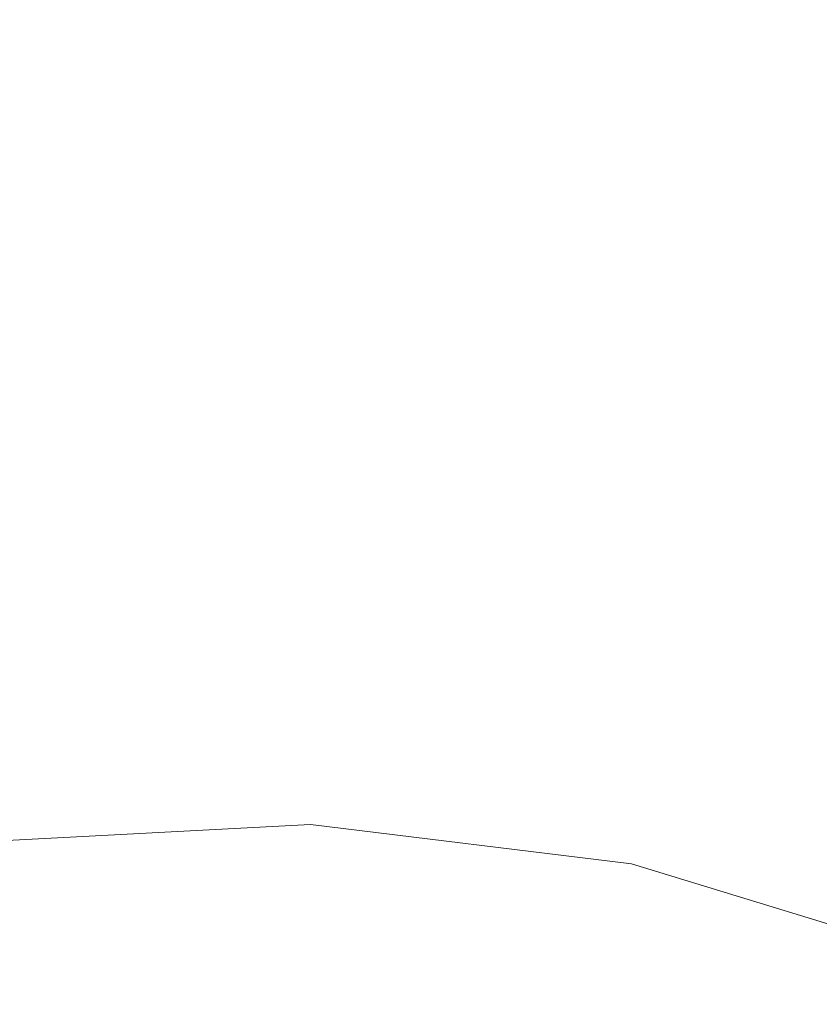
# Model space of a CAD drawing. Header units: millimetres. Extents: x -526411 to -400573, y 47353 to 130199.
# Tile 333 of 543: x -474613 to -474182, y 98246 to 98778. Entities that reach past the tile are written whole.
import ezdxf

# ---------------------------------------------------------------- set-up
doc = ezdxf.new("R2010")
doc.units = ezdxf.units.MM
for name, color, linetype, lineweight in [('01_ALGEMEEN', 7, 'Continuous', 18), ('75_--', 7, 'Continuous', 18), ('m-pg-03_AI_dwg', 8, 'Continuous', 18)]:
    doc.layers.add(name, color=color, linetype=linetype, lineweight=lineweight)

# ---------------------------------------------------------------- blocks, each defined once
blk = doc.blocks.new('m-pg-03_AI_dwg_block 2548-641517-3e Verdieping - Percelen telling LI')
at = {"layer": '01_ALGEMEEN', "color": 133}
blk.add_open_spline([(-114.812, 682.912), (-114.812, 682.912), (-476.635, -212.661), (-476.635, -212.661)], degree=3, dxfattribs=at)
blk = doc.blocks.new('m-pg-03_AI_dwg_block 5882-644850-3e Verdieping - Percelen telling LI')
at = {"layer": '75_--', "color": 213, "lineweight": 13, "flags": 128}
blk.add_lwpolyline([(-373.282, 576.077), (-380.804, 578.376), (-388.611, 579.334), (-396.465, 578.921), (-404.128, 577.152), (-411.368, 574.078), (-417.964, 569.794), (-423.716, 564.429), (-428.449, 558.148), (-432.019, 551.14)], dxfattribs=at)
blk = doc.blocks.new('m-pg-03_AI_dwg_block 5860-644916-3e Verdieping - Percelen telling LI')
blk.add_blockref('m-pg-03_AI_dwg_block 5882-644850-3e Verdieping - Percelen telling LI', (0, 0))
blk = doc.blocks.new('m-pg-03_AI_dwg-638970-3e Verdieping - Percelen telling LI')
for name in ['m-pg-03_AI_dwg_block 2548-641517-3e Verdieping - Percelen telling LI', 'm-pg-03_AI_dwg_block 5860-644916-3e Verdieping - Percelen telling LI']:
    blk.add_blockref(name, (0, 0))

msp = doc.modelspace()

# ---------------------------------------------------------------- block references
at = {"layer": 'm-pg-03_AI_dwg', "color": 133, "xscale": 22.2068924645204, "yscale": 22.2068924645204, "zscale": 22.2068924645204}
msp.add_blockref('m-pg-03_AI_dwg-638970-3e Verdieping - Percelen telling LI', (-465826.52, 85478.03), dxfattribs=at)

doc.saveas('drawing.dxf')
